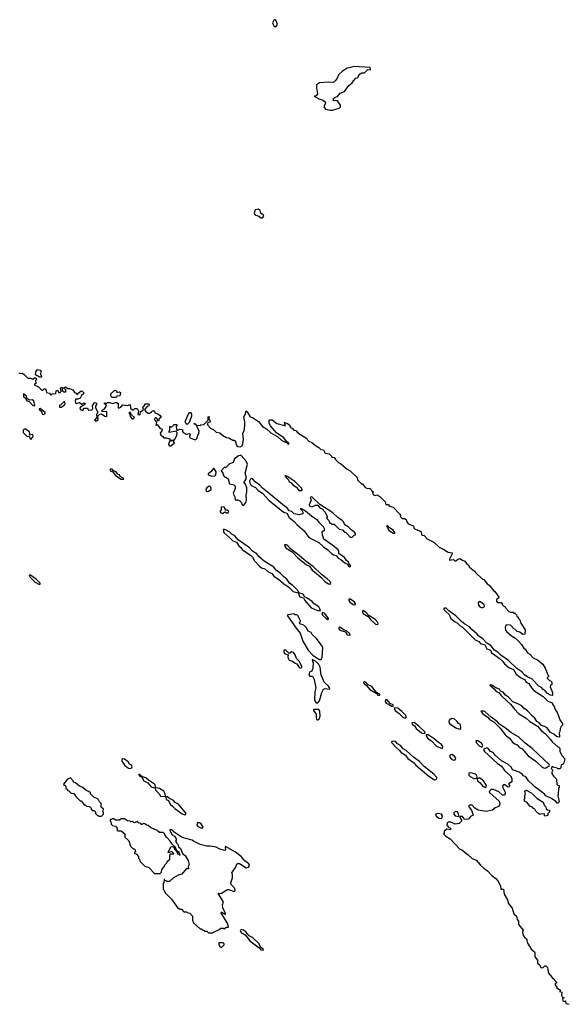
# Model space of a CAD drawing. Extents: x 2029826 to 2248070, y 228728 to 402406.
# Tile 347 of 368: x 2188044 to 2194749, y 322935 to 335002. Entities that reach past the tile are written whole.
import ezdxf

# ---------------------------------------------------------------- set-up
doc = ezdxf.new("R2010")
doc.units = 0

msp = doc.modelspace()

# ---------------------------------------------------------------- linework, layer by layer
at = {"layer": '0CON10XD'}
for points in [[(2191185, 334920), (2191200, 334945), (2191185, 334988), (2191175, 335000), (2191165, 335002), (2191154, 334996), (2191138, 334965), (2191161, 334921), (2191185, 334920)], [(2191875, 333892), (2191955, 333920), (2191972, 333935), (2191970, 333955), (2191936, 334006), (2191915, 334012), (2191885, 334010), (2191888, 334035), (2191905, 334052), (2191935, 334060), (2191969, 334101), (2192019, 334121), (2192074, 334196), (2192115, 334230), (2192130, 334255), (2192160, 334285), (2192190, 334295), (2192192, 334315), (2192211, 334339), (2192235, 334352), (2192265, 334350), (2192308, 334392), (2192335, 334390), (2192340, 334395), (2192336, 334416), (2192135, 334430), (2192078, 334412), (2192055, 334410), (2192018, 334382), (2191995, 334372), (2191948, 334325), (2191937, 334293), (2191915, 334260), (2191887, 334233), (2191825, 334237), (2191715, 334227), (2191678, 334205), (2191676, 334166), (2191690, 334095), (2191675, 334070), (2191650, 334065), (2191705, 334032), (2191756, 334016), (2191782, 333995), (2191788, 333975), (2191772, 333945), (2191772, 333925), (2191790, 333905), (2191845, 333892), (2191875, 333892)], [(2191015, 332574), (2191033, 332595), (2191025, 332612), (2190995, 332630), (2190990, 332665), (2190965, 332682), (2190928, 332672), (2190916, 332635), (2190922, 332615), (2190935, 332605), (2190973, 332593), (2190995, 332576), (2191015, 332574)], [(2188034, 330674), (2188055, 330667), (2188075, 330670), (2188085, 330660), (2188095, 330660), (2188145, 330610), (2188175, 330610), (2188205, 330598), (2188225, 330612), (2188240, 330615), (2188248, 330595), (2188238, 330582), (2188240, 330545), (2188220, 330535), (2188228, 330525), (2188273, 330503), (2188315, 330462), (2188325, 330460), (2188345, 330480), (2188355, 330480), (2188367, 330457), (2188370, 330435), (2188410, 330425), (2188425, 330400), (2188443, 330417), (2188488, 330422), (2188490, 330455), (2188505, 330462), (2188522, 330432), (2188538, 330432), (2188552, 330445), (2188542, 330485), (2188555, 330498), (2188570, 330485), (2188560, 330465), (2188570, 330450), (2188585, 330440), (2188607, 330443), (2188607, 330467), (2188590, 330485), (2188590, 330495), (2188605, 330502), (2188634, 330484), (2188655, 330482), (2188695, 330468), (2188714, 330434), (2188740, 330425), (2188743, 330403), (2188752, 330418), (2188795, 330452), (2188809, 330449), (2188828, 330428), (2188825, 330418), (2188801, 330395), (2188785, 330363), (2188755, 330350), (2188725, 330350), (2188722, 330325), (2188728, 330308), (2188735, 330300), (2188775, 330312), (2188805, 330292), (2188835, 330306), (2188845, 330300), (2188840, 330285), (2188787, 330253), (2188778, 330242), (2188784, 330224), (2188815, 330212), (2188823, 330225), (2188823, 330237), (2188835, 330242), (2188872, 330242), (2188888, 330218), (2188928, 330222), (2188940, 330235), (2188937, 330273), (2188952, 330295), (2188952, 330308), (2188965, 330310), (2188983, 330303), (2188986, 330285), (2188972, 330265), (2188970, 330245), (2188999, 330191), (2188982, 330165), (2188990, 330125), (2188960, 330095), (2188968, 330088), (2188985, 330088), (2189005, 330100), (2189000, 330145), (2189025, 330168), (2189045, 330170), (2189085, 330142), (2189105, 330140), (2189110, 330145), (2189110, 330195), (2189055, 330200), (2189050, 330205), (2189054, 330216), (2189079, 330231), (2189108, 330265), (2189098, 330288), (2189080, 330295), (2189082, 330308), (2189105, 330300), (2189118, 330312), (2189145, 330312), (2189185, 330298), (2189215, 330312), (2189232, 330312), (2189248, 330298), (2189248, 330285)], [(2188305, 330620), (2188285, 330622), (2188238, 330648), (2188242, 330685), (2188263, 330717), (2188295, 330708), (2188302, 330695), (2188300, 330655), (2188307, 330647), (2188310, 330625), (2188305, 330620)], [(2188225, 330270), (2188230, 330275), (2188215, 330332), (2188195, 330343), (2188165, 330340), (2188145, 330350), (2188132, 330362), (2188125, 330388), (2188092, 330418), (2188090, 330385), (2188118, 330358), (2188128, 330335), (2188165, 330320), (2188205, 330272), (2188225, 330270)], [(2189225, 330372), (2189173, 330373), (2189158, 330395), (2189160, 330415), (2189208, 330462), (2189228, 330455), (2189235, 330430), (2189242, 330438), (2189265, 330442), (2189278, 330435), (2189268, 330392), (2189235, 330390), (2189225, 330372)], [(2188555, 330253), (2188598, 330285), (2188602, 330295), (2188598, 330318), (2188582, 330318), (2188548, 330282), (2188530, 330280), (2188533, 330253), (2188555, 330253)], [(2189248, 330285), (2189248, 330248), (2189255, 330240), (2189280, 330255), (2189305, 330282), (2189364, 330276), (2189397, 330287), (2189401, 330241), (2189425, 330220), (2189438, 330222), (2189455, 330238), (2189477, 330237), (2189485, 330230), (2189500, 330205), (2189492, 330165), (2189505, 330160), (2189518, 330165), (2189522, 330198), (2189560, 330225), (2189550, 330255), (2189555, 330262), (2189573, 330275), (2189584, 330296), (2189620, 330295), (2189627, 330285), (2189625, 330270), (2189601, 330259), (2189570, 330225), (2189584, 330204), (2189615, 330180), (2189635, 330180), (2189645, 330190), (2189658, 330192), (2189665, 330210), (2189695, 330210), (2189700, 330185), (2189735, 330172), (2189765, 330152), (2189777, 330133), (2189751, 330109), (2189745, 330080), (2189730, 330085), (2189732, 330105), (2189715, 330122), (2189705, 330122), (2189692, 330105), (2189720, 330065), (2189710, 330035), (2189715, 330030), (2189725, 330040), (2189745, 330022), (2189758, 329998), (2189788, 329985), (2189786, 329965), (2189763, 329935), (2189770, 329910), (2189798, 329895), (2189808, 329878), (2189838, 329878), (2189880, 329865), (2189880, 329835), (2189868, 329815), (2189867, 329795), (2189880, 329775), (2189895, 329778), (2189940, 329815), (2189928, 329838), (2189895, 329840), (2189890, 329845), (2189895, 329850), (2189935, 329850), (2189945, 329860), (2189966, 329905), (2189970, 329935), (2189958, 329958), (2189875, 329942), (2189874, 329956), (2189882, 329975), (2189880, 330015), (2189885, 330020), (2189892, 330012), (2189905, 330012), (2189935, 330040), (2189962, 330042), (2189970, 330035), (2189960, 330015), (2189964, 329984), (2189972, 329972), (2189978, 329972), (2190005, 329982), (2190038, 329978), (2190039, 329955), (2190048, 329938), (2190082, 329922), (2190095, 329921), (2190115, 329931), (2190125, 329926), (2190131, 329915), (2190123, 329895), (2190128, 329878), (2190195, 329852), (2190218, 329875), (2190225, 329910), (2190238, 329925), (2190241, 329965), (2190200, 330040), (2190180, 330045), (2190182, 330058), (2190212, 330032), (2190255, 330030), (2190263, 330037), (2190297, 330043), (2190350, 330095), (2190350, 330135), (2190365, 330140), (2190360, 330105), (2190378, 330085), (2190369, 330071), (2190340, 330055), (2190348, 330035), (2190380, 329995), (2190420, 329975), (2190448, 329948), (2190495, 329940), (2190525, 329912), (2190575, 329882), (2190605, 329878), (2190655, 329850), (2190668, 329848), (2190690, 329825), (2190690, 329805), (2190700, 329795), (2190700, 329785), (2190713, 329773), (2190745, 329768), (2190770, 329785), (2190785, 329860), (2190777, 329933), (2190791, 329965), (2190799, 330025), (2190799, 330075), (2190787, 330135), (2190804, 330165), (2190815, 330210), (2190835, 330190), (2190867, 330137), (2190895, 330127), (2190966, 330076), (2191015, 330018), (2191065, 329988), (2191120, 329940), (2191205, 329890), (2191255, 329846), (2191295, 329824), (2191312, 329822), (2191325, 329804), (2191335, 329800), (2191342, 329805), (2191337, 329817), (2191311, 329831), (2191277, 329876), (2191190, 329940), (2191113, 330025), (2191100, 330055), (2191100, 330095), (2191105, 330100), (2191135, 330100), (2191193, 330053), (2191285, 330030), (2191295, 330020), (2191300, 330035), (2191290, 330045), (2191290, 330060), (2191280, 330065), (2191315, 330057), (2191346, 330036), (2191362, 330002), (2191380, 329995), (2191402, 329972), (2191426, 329966), (2191450, 329940), (2191548, 329878), (2191585, 329838), (2191622, 329822), (2191665, 329782), (2191708, 329758), (2191730, 329735), (2191765, 329730), (2191785, 329690), (2191835, 329682), (2191860, 329655), (2191865, 329640), (2191895, 329637), (2191911, 329611), (2191952, 329572), (2191970, 329565), (2192052, 329492), (2192090, 329475), (2192175, 329390), (2192180, 329365), (2192230, 329315), (2192242, 329312), (2192270, 329275), (2192298, 329258), (2192325, 329260), (2192345, 329250), (2192352, 329232), (2192370, 329215), (2192363, 329195), (2192375, 329178), (2192395, 329170), (2192415, 329178), (2192455, 329158), (2192520, 329095), (2192525, 329062), (2192555, 329060), (2192572, 329042), (2192615, 329028), (2192696, 328946), (2192710, 328925), (2192702, 328918), (2192705, 328910), (2192725, 328890), (2192755, 328890), (2192775, 328878), (2192780, 328855), (2192800, 328825), (2192865, 328798), (2192870, 328775), (2192885, 328760), (2192945, 328738), (2192958, 328725), (2192962, 328695), (2192972, 328685), (2192995, 328680), (2193035, 328640), (2193115, 328598), (2193185, 328532), (2193215, 328522), (2193290, 328475), (2193338, 328468), (2193340, 328455), (2193305, 328390), (2193305, 328380), (2193355, 328388), (2193372, 328372), (2193385, 328370), (2193405, 328388), (2193435, 328398), (2193465, 328378), (2193496, 328366), (2193516, 328336), (2193535, 328322), (2193552, 328292), (2193612, 328245), (2193626, 328226), (2193710, 328145), (2193725, 328140), (2193767, 328087), (2193793, 328073), (2193845, 328008), (2193863, 327993), (2193910, 327925), (2193908, 327912), (2193880, 327895), (2193880, 327875), (2193895, 327860), (2193938, 327858), (2193950, 327845), (2193950, 327835), (2193970, 327815), (2193988, 327808), (2193995, 327790), (2194031, 327751), (2194055, 327740), (2194085, 327740), (2194095, 327730), (2194105, 327730), (2194128, 327708), (2194132, 327692), (2194148, 327678), (2194150, 327665), (2194167, 327647), (2194180, 327605), (2194232, 327525), (2194228, 327472), (2194205, 327468), (2194168, 327498), (2194134, 327504), (2194105, 327532), (2194090, 327535), (2194080, 327555), (2194052, 327582), (2194000, 327585), (2193990, 327555), (2193992, 327522), (2194004, 327504), (2194065, 327450), (2194113, 327423), (2194149, 327389), (2194188, 327345), (2194215, 327300), (2194235, 327288), (2194263, 327243), (2194290, 327225), (2194332, 327182), (2194385, 327158), (2194448, 327105), (2194478, 327055), (2194512, 326972), (2194520, 326965), (2194518, 326952), (2194502, 326938), (2194502, 326932), (2194532, 326902), (2194545, 326900), (2194560, 326885), (2194560, 326855), (2194542, 326848), (2194540, 326825), (2194567, 326757), (2194568, 326725), (2194565, 326720), (2194542, 326725), (2194506, 326745), (2194479, 326779), (2194455, 326792), (2194435, 326818), (2194401, 326835), (2194314, 326924), (2194265, 326946), (2194224, 326975), (2194191, 327011), (2194131, 327051), (2194029, 327149), (2193935, 327214), (2193900, 327250), (2193856, 327275), (2193811, 327331), (2193762, 327361), (2193715, 327414), (2193666, 327446), (2193643, 327475), (2193578, 327528), (2193552, 327562), (2193495, 327594), (2193455, 327626), (2193386, 327696), (2193297, 327757), (2193265, 327789), (2193245, 327790), (2193238, 327785), (2193237, 327775), (2193264, 327745), (2193303, 327713), (2193324, 327664), (2193374, 327624), (2193406, 327606), (2193436, 327575), (2193465, 327559), (2193622, 327402), (2193665, 327380), (2193688, 327358), (2193739, 327339), (2193763, 327293), (2193807, 327277), (2193821, 327241), (2193855, 327223), (2193915, 327176), (2193961, 327135), (2193978, 327108), (2194032, 327062), (2194090, 327040), (2194123, 326983), (2194175, 326939), (2194223, 326915), (2194244, 326884), (2194276, 326865), (2194312, 326812), (2194341, 326781), (2194455, 326709), (2194512, 326652), (2194565, 326630), (2194573, 326605), (2194590, 326585), (2194598, 326555), (2194628, 326505), (2194663, 326413), (2194690, 326375), (2194690, 326355), (2194672, 326338), (2194663, 326317), (2194658, 326275), (2194650, 326265), (2194652, 326215), (2194645, 326210), (2194615, 326216), (2194584, 326244), (2194545, 326267), (2194502, 326322), (2194471, 326341), (2194434, 326354), (2194405, 326383), (2194375, 326400), (2194353, 326443), (2194323, 326465), (2194263, 326533), (2194217, 326565), (2194192, 326592), (2194135, 326623), (2194082, 326642), (2194029, 326700), (2193993, 326723), (2193965, 326760), (2193932, 326772), (2193917, 326797), (2193866, 326816), (2193825, 326847), (2193805, 326850), (2193800, 326845), (2193859, 326799), (2193875, 326774), (2193915, 326753), (2193935, 326722), (2194017, 326647), (2194054, 326615), (2194101, 326551), (2194151, 326501), (2194245, 326444), (2194291, 326401), (2194382, 326345), (2194429, 326289), (2194478, 326255), (2194545, 326182), (2194562, 326152), (2194631, 326091), (2194648, 326085), (2194658, 326065), (2194658, 326038), (2194667, 326017), (2194685, 325980), (2194718, 325945), (2194707, 325893), (2194700, 325880), (2194672, 325868), (2194670, 325835), (2194658, 325822), (2194635, 325820), (2194625, 325830), (2194575, 325840), (2194565, 325850), (2194550, 325825), (2194570, 325805), (2194558, 325782), (2194558, 325765), (2194580, 325730), (2194618, 325695), (2194620, 325635), (2194635, 325620), (2194650, 325615), (2194650, 325595), (2194640, 325585), (2194638, 325505), (2194632, 325495), (2194650, 325415), (2194635, 325400), (2194625, 325400), (2194609, 325419), (2194556, 325456), (2194485, 325490), (2194470, 325510), (2194398, 325568), (2194354, 325595), (2194325, 325625)], [(2188335, 330163), (2188357, 330173), (2188355, 330188), (2188295, 330238), (2188280, 330235), (2188280, 330225), (2188310, 330205), (2188317, 330167), (2188335, 330163)], [(2189435, 330110), (2189450, 330125), (2189411, 330161), (2189395, 330190), (2189385, 330190), (2189380, 330185), (2189390, 330175), (2189395, 330140), (2189422, 330112), (2189435, 330110)], [(2190095, 330042), (2190081, 330051), (2190070, 330075), (2190108, 330165), (2190125, 330188), (2190135, 330190), (2190146, 330166), (2190146, 330144), (2190118, 330065), (2190095, 330042)], [(2188185, 329862), (2188210, 329895), (2188205, 329910), (2188195, 329918), (2188165, 329910), (2188168, 329935), (2188160, 329955), (2188115, 329982), (2188100, 329985), (2188088, 329972), (2188088, 329945), (2188093, 329935), (2188135, 329893), (2188158, 329898), (2188170, 329865), (2188185, 329862)], [(2190785, 329049), (2190813, 329085), (2190822, 329115), (2190817, 329175), (2190824, 329215), (2190823, 329263), (2190805, 329312), (2190790, 329325), (2190817, 329375), (2190817, 329405), (2190804, 329445), (2190832, 329555), (2190815, 329591), (2190755, 329660), (2190745, 329662), (2190723, 329657), (2190675, 329620), (2190656, 329574), (2190612, 329558), (2190565, 329510), (2190553, 329517), (2190510, 329475), (2190532, 329445), (2190540, 329415), (2190551, 329401), (2190575, 329393), (2190597, 329375), (2190614, 329314), (2190665, 329300), (2190680, 329285), (2190680, 329255), (2190658, 329195), (2190678, 329155), (2190682, 329122), (2190695, 329110), (2190702, 329118), (2190715, 329118), (2190740, 329105), (2190755, 329088), (2190767, 329055), (2190785, 329049)], [(2189315, 329370), (2189320, 329375), (2189312, 329385), (2189275, 329402), (2189267, 329425), (2189244, 329434), (2189225, 329460), (2189192, 329472), (2189175, 329492), (2189152, 329498), (2189150, 329475), (2189183, 329463), (2189217, 329415), (2189285, 329370), (2189315, 329370)], [(2190395, 329407), (2190435, 329410), (2190447, 329423), (2190449, 329459), (2190425, 329500), (2190415, 329500), (2190385, 329460), (2190350, 329435), (2190350, 329425), (2190395, 329407)], [(2192085, 328297), (2192095, 328302), (2192096, 328315), (2192077, 328335), (2192070, 328355), (2192040, 328380), (2192020, 328410), (2191965, 328452), (2191950, 328455), (2191952, 328485), (2191942, 328505), (2191878, 328558), (2191769, 328635), (2191752, 328685), (2191748, 328725), (2191778, 328755), (2191762, 328785), (2191716, 328835), (2191696, 328866), (2191615, 328916), (2191545, 328977), (2191495, 329008), (2191480, 329010), (2191480, 329005), (2191502, 328982), (2191510, 328965), (2191510, 328945), (2191465, 328932), (2191405, 328947), (2191375, 328973), (2191345, 328982), (2191319, 329019), (2191285, 329039), (2191120, 329180), (2191015, 329260), (2190985, 329298), (2190925, 329340), (2190900, 329370), (2190885, 329379), (2190869, 329371), (2190858, 329345), (2190860, 329325), (2190877, 329295), (2190929, 329269), (2190964, 329234), (2191015, 329200), (2191100, 329110), (2191265, 328975), (2191285, 328962), (2191316, 328956), (2191342, 328902), (2191405, 328854), (2191442, 328812), (2191525, 328738), (2191585, 328658), (2191705, 328596), (2191762, 328542), (2191815, 328506), (2191865, 328456), (2191885, 328443), (2191920, 328435), (2191944, 328404), (2191977, 328385), (2192024, 328344), (2192059, 328329), (2192075, 328300), (2192085, 328297)], [(2191461, 329231), (2191495, 329231), (2191502, 329235), (2191498, 329255), (2191414, 329344), (2191315, 329406), (2191290, 329410), (2191305, 329390), (2191327, 329377), (2191343, 329343), (2191367, 329327), (2191390, 329300), (2191435, 329273), (2191461, 329231)], [(2190345, 329219), (2190355, 329224), (2190387, 329243), (2190387, 329265), (2190375, 329281), (2190355, 329280), (2190334, 329266), (2190322, 329248), (2190325, 329223), (2190345, 329219)], [(2192115, 328660), (2192135, 328680), (2192155, 328690), (2192156, 328705), (2192141, 328725), (2192108, 328748), (2192067, 328787), (2192023, 328813), (2192007, 328847), (2191989, 328869), (2191945, 328899), (2191878, 328958), (2191720, 329060), (2191625, 329149), (2191615, 329153), (2191602, 329148), (2191613, 329115), (2191588, 329055), (2191592, 329042), (2191625, 329032), (2191665, 329054), (2191695, 329052), (2191719, 329019), (2191746, 329006), (2191785, 328968), (2191810, 328915), (2191810, 328905), (2191800, 328895), (2191830, 328865), (2191842, 328832), (2191855, 328830), (2191865, 328820), (2191895, 328820), (2191955, 328760), (2191995, 328750), (2192022, 328722), (2192037, 328717), (2192058, 328698), (2192092, 328662), (2192115, 328660)], [(2190525, 328952), (2190555, 328970), (2190575, 328957), (2190595, 328958), (2190603, 328975), (2190585, 328992), (2190562, 328992), (2190562, 329005), (2190546, 329026), (2190518, 329032), (2190512, 329025), (2190510, 328995), (2190494, 328975), (2190505, 328958), (2190525, 328952)], [(2191725, 327760), (2191724, 327775), (2191707, 327807), (2191649, 327845), (2191625, 327871), (2191565, 327914), (2191537, 327927), (2191515, 327961), (2191460, 327980), (2191451, 328005), (2191385, 328072), (2191353, 328093), (2191316, 328146), (2191277, 328175), (2191237, 328217), (2191184, 328254), (2191155, 328292), (2191036, 328365), (2190973, 328425), (2190948, 328458), (2190895, 328488), (2190859, 328529), (2190717, 328627), (2190675, 328682), (2190645, 328694), (2190615, 328721), (2190565, 328751), (2190542, 328758), (2190534, 328746), (2190545, 328718), (2190619, 328649), (2190655, 328614), (2190699, 328599), (2190728, 328555), (2190751, 328535), (2190768, 328509), (2190874, 328435), (2190894, 328415), (2190920, 328370), (2190980, 328305), (2191006, 328286), (2191045, 328272), (2191081, 328241), (2191130, 328215), (2191160, 328180), (2191214, 328145), (2191277, 328087), (2191338, 328048), (2191393, 327993), (2191449, 327979), (2191459, 327969), (2191469, 327935), (2191485, 327923), (2191518, 327918), (2191535, 327885), (2191614, 327794), (2191695, 327761), (2191725, 327760)], [(2192635, 328708), (2192640, 328715), (2192617, 328747), (2192570, 328775), (2192545, 328803), (2192535, 328800), (2192565, 328745), (2192615, 328711), (2192635, 328708)], [(2191845, 328086), (2191854, 328095), (2191846, 328116), (2191810, 328150), (2191741, 328201), (2191639, 328299), (2191551, 328361), (2191467, 328437), (2191358, 328518), (2191326, 328555), (2191305, 328568), (2191288, 328565), (2191291, 328545), (2191306, 328525), (2191380, 328480), (2191449, 328405), (2191555, 328322), (2191593, 328303), (2191625, 328254), (2191655, 328235), (2191730, 328170), (2191783, 328113), (2191825, 328090), (2191845, 328086)], [(2188295, 328084), (2188293, 328095), (2188245, 328144), (2188175, 328194), (2188158, 328195), (2188166, 328175), (2188235, 328109), (2188278, 328085), (2188295, 328084)], [(2192145, 327830), (2192154, 327836), (2192156, 327845), (2192142, 327865), (2192095, 327899), (2192075, 327899), (2192074, 327885), (2192088, 327865), (2192125, 327836), (2192145, 327830)], [(2192425, 327588), (2192432, 327598), (2192428, 327615), (2192395, 327650), (2192319, 327699), (2192288, 327738), (2192255, 327759), (2192243, 327757), (2192240, 327735), (2192248, 327725), (2192309, 327689), (2192333, 327655), (2192399, 327595), (2192425, 327588)], [(2193705, 327794), (2193729, 327805), (2193734, 327815), (2193731, 327831), (2193685, 327867), (2193675, 327871), (2193665, 327868), (2193656, 327854), (2193662, 327825), (2193676, 327805), (2193705, 327794)], [(2191715, 327161), (2191735, 327162), (2191747, 327185), (2191754, 327305), (2191749, 327325), (2191678, 327418), (2191626, 327466), (2191613, 327493), (2191575, 327508), (2191550, 327555), (2191523, 327583), (2191475, 327600), (2191470, 327615), (2191480, 327625), (2191480, 327635), (2191450, 327700), (2191435, 327710), (2191415, 327710), (2191405, 327720), (2191325, 327710), (2191320, 327705), (2191322, 327695), (2191428, 327545), (2191479, 327485), (2191509, 327385), (2191574, 327275), (2191634, 327214), (2191675, 327185), (2191715, 327161)], [(2191815, 327651), (2191823, 327655), (2191824, 327665), (2191779, 327725), (2191752, 327738), (2191744, 327725), (2191752, 327705), (2191795, 327662), (2191815, 327651)], [(2192085, 327460), (2192090, 327465), (2192086, 327475), (2192045, 327513), (2192015, 327522), (2191972, 327555), (2191955, 327556), (2191950, 327550), (2191951, 327535), (2191965, 327521), (2192031, 327501), (2192055, 327463), (2192085, 327460)], [(2191485, 327054), (2191498, 327065), (2191497, 327077), (2191468, 327135), (2191435, 327174), (2191418, 327218), (2191397, 327247), (2191375, 327255), (2191345, 327236), (2191299, 327279), (2191279, 327275), (2191277, 327255), (2191285, 327236), (2191330, 327220), (2191327, 327185), (2191345, 327154), (2191385, 327141), (2191415, 327117), (2191438, 327108), (2191465, 327063), (2191485, 327054)], [(2191695, 326629), (2191716, 326655), (2191743, 326755), (2191764, 326796), (2191786, 326804), (2191832, 326798), (2191840, 326805), (2191839, 326815), (2191826, 326836), (2191772, 326885), (2191734, 326975), (2191722, 327065), (2191705, 327101), (2191665, 327141), (2191625, 327160), (2191637, 327115), (2191633, 327055), (2191622, 327018), (2191593, 327007), (2191583, 326975), (2191595, 326956), (2191628, 326958), (2191649, 326915), (2191671, 326815), (2191656, 326765), (2191652, 326662), (2191675, 326630), (2191695, 326629)], [(2192435, 326718), (2192455, 326723), (2192455, 326737), (2192410, 326760), (2192355, 326830), (2192310, 326850), (2192285, 326877), (2192265, 326887), (2192254, 326885), (2192252, 326875), (2192260, 326865), (2192288, 326848), (2192329, 326795), (2192410, 326750), (2192435, 326718)], [(2192615, 326584), (2192615, 326606), (2192580, 326620), (2192545, 326667), (2192524, 326665), (2192518, 326645), (2192532, 326625), (2192569, 326609), (2192595, 326588), (2192615, 326584)], [(2191695, 326420), (2191712, 326435), (2191722, 326465), (2191717, 326527), (2191705, 326548), (2191645, 326550), (2191640, 326545), (2191642, 326535), (2191672, 326492), (2191672, 326445), (2191678, 326428), (2191685, 326420), (2191695, 326420)], [(2192765, 326444), (2192776, 326455), (2192771, 326475), (2192724, 326525), (2192675, 326565), (2192631, 326569), (2192631, 326555), (2192643, 326535), (2192690, 326500), (2192733, 326455), (2192765, 326444)], [(2193435, 326309), (2193444, 326316), (2193443, 326363), (2193415, 326378), (2193401, 326401), (2193363, 326433), (2193335, 326439), (2193303, 326417), (2193298, 326395), (2193307, 326377), (2193384, 326324), (2193435, 326309)], [(2194465, 325829), (2194485, 325833), (2194505, 325847), (2194528, 325852), (2194532, 325865), (2194526, 325876), (2194319, 326069), (2194233, 326135), (2194152, 326212), (2194058, 326265), (2194003, 326313), (2193920, 326370), (2193896, 326396), (2193816, 326456), (2193745, 326518), (2193725, 326529), (2193692, 326528), (2193714, 326495), (2193779, 326449), (2193798, 326425), (2193848, 326398), (2193928, 326318), (2193992, 326232), (2194042, 326195), (2194079, 326149), (2194105, 326129), (2194135, 326115), (2194162, 326082), (2194195, 326066), (2194271, 325981), (2194365, 325916), (2194441, 325841), (2194465, 325829)], [(2192995, 326253), (2193007, 326263), (2193004, 326275), (2192932, 326345), (2192875, 326390), (2192844, 326386), (2192854, 326365), (2192877, 326347), (2192897, 326315), (2192965, 326263), (2192995, 326253)], [(2193215, 326071), (2193222, 326078), (2193224, 326095), (2193210, 326120), (2193173, 326143), (2193120, 326190), (2193045, 326237), (2193022, 326238), (2193021, 326225), (2193043, 326193), (2193085, 326164), (2193148, 326098), (2193215, 326071)], [(2193122, 325688), (2193145, 325690), (2193152, 325705), (2193150, 325715), (2193116, 325756), (2192995, 325851), (2192939, 325909), (2192864, 325964), (2192776, 326046), (2192741, 326065), (2192706, 326106), (2192669, 326129), (2192647, 326157), (2192625, 326162), (2192602, 326155), (2192598, 326145), (2192603, 326135), (2192652, 326082), (2192691, 326051), (2192715, 326021), (2192769, 325989), (2192795, 325947), (2192867, 325897), (2192896, 325865), (2193055, 325730), (2193122, 325688)], [(2194325, 325625), (2194274, 325675), (2194243, 325723), (2194214, 325734), (2194196, 325756), (2194161, 325781), (2194077, 325807), (2194066, 325836), (2194019, 325880), (2193945, 325917), (2193865, 325990), (2193841, 326021), (2193810, 326035), (2193781, 326071), (2193765, 326080), (2193727, 326063), (2193723, 326055), (2193733, 326033), (2193889, 325889), (2193943, 325855), (2193979, 325799), (2194060, 325725), (2194062, 325712), (2194070, 325705), (2194068, 325662), (2194055, 325650), (2194042, 325648), (2194030, 325635), (2194041, 325615), (2194038, 325602), (2194025, 325596), (2194015, 325600), (2193998, 325618), (2193984, 325624), (2193967, 325623), (2193955, 325610), (2193955, 325600), (2193990, 325535), (2193990, 325515), (2193975, 325500), (2193955, 325497), (2193909, 325539), (2193845, 325566), (2193815, 325566), (2193798, 325548), (2193794, 325535), (2193800, 325525), (2193916, 325425), (2193923, 325387), (2193909, 325361), (2193865, 325342), (2193834, 325316), (2193755, 325297), (2193657, 325315), (2193618, 325338), (2193585, 325374), (2193556, 325374), (2193543, 325367), (2193544, 325355), (2193576, 325316), (2193596, 325254), (2193564, 325236), (2193540, 325205), (2193515, 325200), (2193492, 325205), (2193465, 325236), (2193432, 325238), (2193432, 325225), (2193458, 325185), (2193425, 325150), (2193377, 325143), (2193324, 325166), (2193292, 325168), (2193278, 325155), (2193272, 325135), (2193291, 325111), (2193317, 325095), (2193320, 325075), (2193275, 325080), (2193240, 325055), (2193240, 325035), (2193232, 325025), (2193262, 324995), (2193315, 324962), (2193434, 324835), (2193458, 324828), (2193535, 324768), (2193585, 324723), (2193631, 324701), (2193685, 324640), (2193725, 324603), (2193772, 324572), (2193825, 324513), (2193875, 324475), (2193898, 324448), (2193932, 324385), (2193937, 324347), (2193968, 324345), (2193977, 324285), (2194018, 324215), (2194024, 324174), (2194073, 324115), (2194094, 324044), (2194127, 324015), (2194134, 323974), (2194152, 323952), (2194153, 323913), (2194207, 323845), (2194199, 323815), (2194210, 323780), (2194225, 323758), (2194253, 323735), (2194252, 323715), (2194263, 323685), (2194311, 323605), (2194348, 323578), (2194352, 323565), (2194352, 323515), (2194383, 323475), (2194385, 323441), (2194412, 323415), (2194424, 323385), (2194435, 323380), (2194452, 323385), (2194473, 323407), (2194487, 323407), (2194508, 323385), (2194520, 323315), (2194564, 323264), (2194590, 323245), (2194592, 323232), (2194618, 323205), (2194617, 323193), (2194602, 323188), (2194600, 323175), (2194620, 323145), (2194620, 323130), (2194635, 323130), (2194645, 323120), (2194658, 323118), (2194660, 323105), (2194652, 323092), (2194680, 323085), (2194678, 323045), (2194692, 323022), (2194710, 323015), (2194692, 323008), (2194693, 322983), (2194705, 322970), (2194728, 322978), (2194730, 322945), (2194770, 322935)], [(2193695, 326090), (2193705, 326092), (2193714, 326106), (2193697, 326137), (2193655, 326164), (2193630, 326165), (2193632, 326145), (2193671, 326101), (2193695, 326090)], [(2189395, 325825), (2189415, 325832), (2189420, 325845), (2189414, 325864), (2189390, 325880), (2189371, 325905), (2189325, 325941), (2189307, 325943), (2189294, 325936), (2189294, 325915), (2189333, 325863), (2189375, 325829), (2189395, 325825)], [(2193355, 325929), (2193375, 325933), (2193383, 325955), (2193367, 325977), (2193335, 325997), (2193312, 325988), (2193309, 325965), (2193331, 325941), (2193355, 325929)], [(2189045, 325240), (2189070, 325265), (2189070, 325285), (2189060, 325295), (2189070, 325325), (2189042, 325352), (2189040, 325395), (2189020, 325415), (2189005, 325450), (2188952, 325472), (2188910, 325515), (2188910, 325525), (2188890, 325545), (2188865, 325550), (2188807, 325597), (2188775, 325610), (2188725, 325650), (2188712, 325652), (2188700, 325665), (2188700, 325675), (2188665, 325710), (2188630, 325695), (2188580, 325635), (2188582, 325622), (2188595, 325620), (2188608, 325608), (2188610, 325585), (2188628, 325568), (2188630, 325555), (2188645, 325550), (2188673, 325523), (2188705, 325520), (2188732, 325482), (2188785, 325430), (2188795, 325430), (2188835, 325380), (2188845, 325380), (2188863, 325363), (2188898, 325358), (2188918, 325338), (2188920, 325325), (2188932, 325312), (2188955, 325310), (2188970, 325295), (2188970, 325275), (2188995, 325250), (2189005, 325250), (2189015, 325240), (2189045, 325240)], [(2189695, 325589), (2189708, 325602), (2189703, 325625), (2189695, 325634), (2189622, 325682), (2189590, 325710), (2189539, 325729), (2189502, 325755), (2189507, 325735), (2189539, 325719), (2189565, 325673), (2189611, 325651), (2189655, 325601), (2189695, 325589)], [(2193625, 325701), (2193640, 325710), (2193646, 325724), (2193638, 325745), (2193626, 325756), (2193568, 325772), (2193544, 325766), (2193544, 325745), (2193559, 325729), (2193605, 325703), (2193625, 325701)], [(2193745, 325594), (2193755, 325598), (2193759, 325615), (2193723, 325673), (2193675, 325709), (2193656, 325704), (2193647, 325693), (2193648, 325675), (2193680, 325650), (2193705, 325618), (2193745, 325594)], [(2189825, 325482), (2189830, 325485), (2189823, 325515), (2189808, 325548), (2189755, 325581), (2189715, 325589), (2189706, 325584), (2189704, 325575), (2189711, 325555), (2189750, 325515), (2189766, 325486), (2189825, 325482)], [(2190065, 325258), (2190075, 325260), (2190080, 325275), (2190067, 325295), (2189988, 325388), (2189949, 325409), (2189921, 325435), (2189883, 325453), (2189855, 325477), (2189842, 325478), (2189835, 325470), (2189838, 325445), (2189865, 325433), (2189886, 325386), (2189915, 325365), (2189943, 325333), (2190035, 325271), (2190065, 325258)], [(2194472, 325242), (2194465, 325270), (2194425, 325264), (2194405, 325267), (2194362, 325302), (2194350, 325325), (2194334, 325334), (2194323, 325353), (2194290, 325365), (2194258, 325408), (2194225, 325423), (2194220, 325445), (2194230, 325455), (2194230, 325495), (2194238, 325515), (2194230, 325545), (2194242, 325558), (2194255, 325557), (2194305, 325527), (2194345, 325496), (2194379, 325459), (2194455, 325412), (2194466, 325376), (2194488, 325355), (2194492, 325332), (2194505, 325320), (2194530, 325315), (2194530, 325295), (2194510, 325275), (2194510, 325255), (2194495, 325243), (2194472, 325242)], [(2193205, 325214), (2193216, 325224), (2193220, 325245), (2193208, 325265), (2193165, 325274), (2193139, 325265), (2193136, 325255), (2193147, 325237), (2193178, 325218), (2193205, 325214)], [(2193415, 325238), (2193422, 325245), (2193418, 325275), (2193405, 325294), (2193385, 325300), (2193359, 325285), (2193358, 325265), (2193374, 325244), (2193415, 325238)], [(2189765, 324540), (2189780, 324555), (2189782, 324588), (2189810, 324615), (2189820, 324645), (2189848, 324672), (2189850, 324685), (2189880, 324715), (2189882, 324768), (2189895, 324780), (2189925, 324780), (2189930, 324785), (2189908, 324808), (2189882, 324798), (2189875, 324790), (2189860, 324795), (2189895, 324863), (2189915, 324870), (2189930, 324860), (2189940, 324835), (2189968, 324808), (2189975, 324780), (2189988, 324778), (2190010, 324760), (2189998, 324795), (2189968, 324818), (2189948, 324865), (2189909, 324899), (2189887, 324935), (2189840, 324985), (2189818, 325025), (2189795, 325040), (2189755, 325040), (2189727, 325067), (2189645, 325100), (2189615, 325128), (2189595, 325130), (2189575, 325148), (2189555, 325150), (2189545, 325140), (2189535, 325140), (2189525, 325150), (2189495, 325160), (2189485, 325180), (2189478, 325172), (2189445, 325160), (2189427, 325177), (2189405, 325170), (2189395, 325180), (2189363, 325183), (2189325, 325210), (2189285, 325210), (2189265, 325190), (2189215, 325190), (2189195, 325210), (2189175, 325210), (2189168, 325202), (2189152, 325198), (2189150, 325185), (2189160, 325175), (2189162, 325142), (2189178, 325128), (2189218, 325118), (2189240, 325085), (2189232, 325072), (2189245, 325060), (2189285, 325060), (2189330, 325025), (2189332, 324982), (2189378, 324938), (2189400, 324875), (2189435, 324840), (2189445, 324840), (2189458, 324828), (2189460, 324805), (2189450, 324795), (2189450, 324785), (2189468, 324778), (2189500, 324745), (2189500, 324725), (2189510, 324715), (2189520, 324685), (2189542, 324662), (2189575, 324630), (2189625, 324610), (2189695, 324540), (2189765, 324540)], [(2190275, 325093), (2190290, 325105), (2190266, 325146), (2190245, 325158), (2190215, 325160), (2190213, 325135), (2190224, 325114), (2190275, 325093)], [(2190405, 323810), (2190415, 323820), (2190488, 323852), (2190505, 323870), (2190535, 323870), (2190545, 323860), (2190575, 323880), (2190600, 323880), (2190597, 323905), (2190583, 323935), (2190511, 324055), (2190515, 324070), (2190555, 324040), (2190568, 324045), (2190532, 324115), (2190528, 324155), (2190540, 324185), (2190473, 324297), (2190495, 324292), (2190515, 324298), (2190589, 324341), (2190605, 324341), (2190665, 324318), (2190677, 324323), (2190682, 324335), (2190676, 324355), (2190634, 324405), (2190628, 324425), (2190650, 324485), (2190648, 324525), (2190640, 324545), (2190685, 324610), (2190705, 324660), (2190735, 324659), (2190815, 324608), (2190846, 324614), (2190859, 324635), (2190851, 324655), (2190799, 324695), (2190756, 324746), (2190685, 324798), (2190565, 324868), (2190558, 324855), (2190562, 324832), (2190555, 324820), (2190495, 324838), (2190449, 324859), (2190375, 324874), (2190334, 324874), (2190255, 324894), (2190173, 324933), (2190155, 324948), (2190035, 324980), (2189933, 325043), (2189905, 325073), (2189882, 325075), (2189881, 325065), (2189911, 325011), (2189938, 324995), (2189960, 324965), (2189960, 324945), (2189952, 324935), (2189962, 324915), (2189978, 324898), (2189990, 324865), (2190012, 324845), (2190038, 324785), (2190068, 324758), (2190106, 324696), (2190120, 324650), (2190108, 324625), (2190110, 324595), (2190084, 324596), (2190028, 324532), (2189985, 324518), (2189925, 324487), (2189878, 324442), (2189845, 324440), (2189835, 324450), (2189822, 324452), (2189818, 324468), (2189812, 324468), (2189810, 324425), (2189800, 324415), (2189800, 324345), (2189808, 324338), (2189825, 324300), (2189902, 324225), (2189985, 324110), (2189995, 324110), (2190005, 324100), (2190025, 324100), (2190055, 324070), (2190085, 324070), (2190095, 324060), (2190125, 324050), (2190160, 324015), (2190160, 323965), (2190170, 323935), (2190255, 323860), (2190265, 323860), (2190315, 323830), (2190335, 323830), (2190350, 323815), (2190355, 323810), (2190405, 323810)], [(2191025, 323598), (2191030, 323605), (2190994, 323634), (2190976, 323675), (2190895, 323753), (2190853, 323773), (2190812, 323825), (2190786, 323845), (2190765, 323851), (2190747, 323845), (2190744, 323835), (2190755, 323815), (2190804, 323785), (2190861, 323711), (2190976, 323626), (2190995, 323604), (2191025, 323598)], [(2190515, 323630), (2190548, 323662), (2190548, 323678), (2190535, 323690), (2190482, 323688), (2190480, 323665), (2190490, 323655), (2190490, 323645), (2190515, 323630)]]:
    msp.add_lwpolyline(points, dxfattribs=at)

doc.saveas('drawing.dxf')
